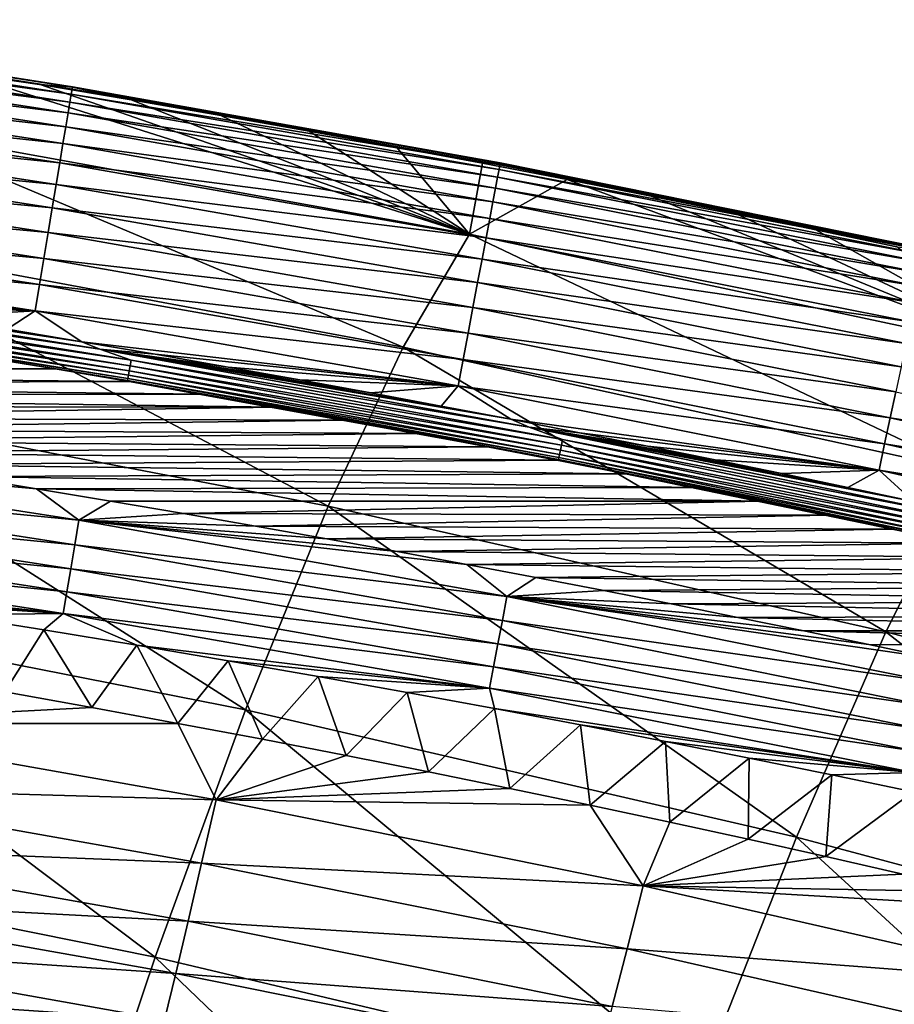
# Model space of a CAD drawing. Header units: millimetres. Extents: x -300 to 300, y -500 to 500.
# Tile 961 of 988: x 99 to 115, y 477 to 494. Entities that reach past the tile are written whole.
import ezdxf

# ---------------------------------------------------------------- set-up
doc = ezdxf.new("R2010")
doc.units = ezdxf.units.MM
doc.header["$LTSCALE"] = 81.481481
for name, color, linetype in [('19', 7, 'CONTINUOUS'), ('23', 7, 'CONTINUOUS'), ('26', 7, 'CONTINUOUS'), ('27', 7, 'CONTINUOUS'), ('29', 7, 'CONTINUOUS'), ('30', 7, 'CONTINUOUS'), ('32', 7, 'CONTINUOUS')]:
    doc.layers.add(name, color=color, linetype=linetype)

msp = doc.modelspace()

# ---------------------------------------------------------------- linework, layer by layer
at = {"layer": '19', "color": 7, "linetype": 'CONTINUOUS'}
for points in [[(96.653, 492.282, 11.247), (107.107, 490.394, 11.221), (97.831, 493.324, 5.731), (96.653, 492.282, 11.247)], [(97.831, 493.324, 5.731), (107.107, 490.394, 11.221), (99.473, 493.054, 5.743), (97.831, 493.324, 5.731)], [(99.473, 493.054, 5.743), (107.107, 490.394, 11.221), (101.09, 492.781, 5.755), (99.473, 493.054, 5.743)], [(101.09, 492.781, 5.755), (107.107, 490.394, 11.221), (102.684, 492.504, 5.768), (101.09, 492.781, 5.755)], [(102.684, 492.504, 5.768), (107.107, 490.394, 11.221), (104.256, 492.224, 5.78), (102.684, 492.504, 5.768)], [(105.924, 488.381, 16.775), (96.653, 492.282, 11.247), (95.567, 490.311, 16.816), (105.924, 488.381, 16.775)], [(107.107, 490.394, 11.221), (96.653, 492.282, 11.247), (105.924, 488.381, 16.775), (107.107, 490.394, 11.221)], [(104.256, 492.224, 5.78), (107.107, 490.394, 11.221), (105.806, 491.941, 5.793), (104.256, 492.224, 5.78)], [(105.806, 491.941, 5.793), (107.107, 490.394, 11.221), (107.336, 491.654, 5.805), (105.806, 491.941, 5.793)], [(107.336, 491.654, 5.805), (107.107, 490.394, 11.221), (108.846, 491.364, 5.818), (107.336, 491.654, 5.805)], [(107.107, 490.394, 11.221), (117.217, 488.243, 11.192), (108.846, 491.364, 5.818), (107.107, 490.394, 11.221)], [(108.846, 491.364, 5.818), (117.217, 488.243, 11.192), (110.338, 491.07, 5.831), (108.846, 491.364, 5.818)], [(110.338, 491.07, 5.831), (117.217, 488.243, 11.192), (111.811, 490.773, 5.843), (110.338, 491.07, 5.831)], [(111.811, 490.773, 5.843), (117.217, 488.243, 11.192), (113.267, 490.472, 5.856), (111.811, 490.773, 5.843)], [(113.267, 490.472, 5.856), (117.217, 488.243, 11.192), (114.706, 490.168, 5.869), (113.267, 490.472, 5.856)], [(104.595, 485.554, 22.009), (95.567, 490.311, 16.816), (94.349, 487.519, 22.064), (104.595, 485.554, 22.009)], [(105.924, 488.381, 16.775), (95.567, 490.311, 16.816), (104.595, 485.554, 22.009), (105.924, 488.381, 16.775)], [(115.945, 486.186, 16.729), (107.107, 490.394, 11.221), (105.924, 488.381, 16.775), (115.945, 486.186, 16.729)], [(117.217, 488.243, 11.192), (107.107, 490.394, 11.221), (115.945, 486.186, 16.729), (117.217, 488.243, 11.192)], [(114.512, 483.322, 21.95), (105.924, 488.381, 16.775), (104.595, 485.554, 22.009), (114.512, 483.322, 21.95)], [(115.945, 486.186, 16.729), (105.924, 488.381, 16.775), (114.512, 483.322, 21.95), (115.945, 486.186, 16.729)], [(103.124, 481.932, 26.934), (94.349, 487.519, 22.064), (93.006, 483.924, 27.001), (103.124, 481.932, 26.934)], [(104.595, 485.554, 22.009), (94.349, 487.519, 22.064), (103.124, 481.932, 26.934), (104.595, 485.554, 22.009)], [(124.105, 480.813, 21.885), (115.945, 486.186, 16.729), (114.512, 483.322, 21.95), (124.105, 480.813, 21.885)], [(112.921, 479.67, 26.862), (104.595, 485.554, 22.009), (103.124, 481.932, 26.934), (112.921, 479.67, 26.862)], [(114.512, 483.322, 21.95), (104.595, 485.554, 22.009), (112.921, 479.67, 26.862), (114.512, 483.322, 21.95)], [(101.516, 477.533, 31.559), (93.006, 483.924, 27.001), (91.541, 479.547, 31.636), (101.516, 477.533, 31.559)], [(103.124, 481.932, 26.934), (93.006, 483.924, 27.001), (101.516, 477.533, 31.559), (103.124, 481.932, 26.934)], [(122.403, 477.13, 26.784), (114.512, 483.322, 21.95), (112.921, 479.67, 26.862), (122.403, 477.13, 26.784)], [(124.105, 480.813, 21.885), (114.512, 483.322, 21.95), (122.403, 477.13, 26.784), (124.105, 480.813, 21.885)], [(111.179, 475.248, 31.476), (103.124, 481.932, 26.934), (101.516, 477.533, 31.559), (111.179, 475.248, 31.476)], [(112.921, 479.67, 26.862), (103.124, 481.932, 26.934), (111.179, 475.248, 31.476), (112.921, 479.67, 26.862)], [(120.534, 472.686, 31.385), (112.921, 479.67, 26.862), (111.179, 475.248, 31.476), (120.534, 472.686, 31.385)], [(122.403, 477.13, 26.784), (112.921, 479.67, 26.862), (120.534, 472.686, 31.385), (122.403, 477.13, 26.784)], [(99.776, 472.375, 35.893), (91.541, 479.547, 31.636), (89.958, 474.405, 35.978), (99.776, 472.375, 35.893)], [(101.516, 477.533, 31.559), (91.541, 479.547, 31.636), (99.776, 472.375, 35.893), (101.516, 477.533, 31.559)], [(109.291, 470.075, 35.8), (101.516, 477.533, 31.559), (99.776, 472.375, 35.893), (109.291, 470.075, 35.8)], [(111.179, 475.248, 31.476), (101.516, 477.533, 31.559), (109.291, 470.075, 35.8), (111.179, 475.248, 31.476)]]:
    msp.add_3dface(points, dxfattribs=at)
at = {"layer": '23', "color": 7, "linetype": 'CONTINUOUS'}
for points in [[(99.534, 483.354, 1.344), (98.844, 482.251, 2.28), (97.854, 483.623, 1.348), (99.534, 483.354, 1.344)], [(100.392, 481.974, 2.292), (98.844, 482.251, 2.28), (99.534, 483.354, 1.344), (100.392, 481.974, 2.292)], [(101.187, 483.081, 1.339), (100.392, 481.974, 2.292), (99.534, 483.354, 1.344), (101.187, 483.081, 1.339)], [(101.919, 481.693, 2.303), (100.392, 481.974, 2.292), (101.187, 483.081, 1.339), (101.919, 481.693, 2.303)], [(102.814, 482.805, 1.335), (101.919, 481.693, 2.303), (101.187, 483.081, 1.339), (102.814, 482.805, 1.335)], [(103.424, 481.409, 2.315), (101.919, 481.693, 2.303), (102.814, 482.805, 1.335), (103.424, 481.409, 2.315)], [(104.416, 482.525, 1.33), (103.424, 481.409, 2.315), (102.814, 482.805, 1.335), (104.416, 482.525, 1.33)], [(104.91, 481.121, 2.326), (103.424, 481.409, 2.315), (104.416, 482.525, 1.33), (104.91, 481.121, 2.326)], [(105.995, 482.242, 1.326), (104.91, 481.121, 2.326), (104.416, 482.525, 1.33), (105.995, 482.242, 1.326)], [(106.377, 480.83, 2.337), (104.91, 481.121, 2.326), (105.995, 482.242, 1.326), (106.377, 480.83, 2.337)], [(107.55, 481.955, 1.321), (106.377, 480.83, 2.337), (105.995, 482.242, 1.326), (107.55, 481.955, 1.321)], [(107.825, 480.535, 2.348), (106.377, 480.83, 2.337), (107.55, 481.955, 1.321), (107.825, 480.535, 2.348)], [(109.082, 481.666, 1.317), (107.825, 480.535, 2.348), (107.55, 481.955, 1.321), (109.082, 481.666, 1.317)], [(109.255, 480.237, 2.359), (107.825, 480.535, 2.348), (109.082, 481.666, 1.317), (109.255, 480.237, 2.359)], [(110.592, 481.372, 1.313), (109.255, 480.237, 2.359), (109.082, 481.666, 1.317), (110.592, 481.372, 1.313)], [(110.668, 479.936, 2.37), (109.255, 480.237, 2.359), (110.592, 481.372, 1.313), (110.668, 479.936, 2.37)], [(112.082, 481.076, 1.308), (110.668, 479.936, 2.37), (110.592, 481.372, 1.313), (112.082, 481.076, 1.308)], [(112.065, 479.631, 2.38), (110.668, 479.936, 2.37), (112.082, 481.076, 1.308), (112.065, 479.631, 2.38)], [(113.551, 480.776, 1.304), (112.065, 479.631, 2.38), (112.082, 481.076, 1.308), (113.551, 480.776, 1.304)], [(113.446, 479.323, 2.391), (112.065, 479.631, 2.38), (113.551, 480.776, 1.304), (113.446, 479.323, 2.391)], [(115, 480.473, 1.3), (113.446, 479.323, 2.391), (113.551, 480.776, 1.304), (115, 480.473, 1.3)], [(114.812, 479.011, 2.401), (113.446, 479.323, 2.391), (115, 480.473, 1.3), (114.812, 479.011, 2.401)]]:
    msp.add_3dface(points, dxfattribs=at)
at = {"layer": '26', "color": 7, "linetype": 'CONTINUOUS'}
for points in [[(98.844, 482.251, 2.28), (100.392, 481.974, 2.292), (94.936, 481.688, 3.29), (98.844, 482.251, 2.28)], [(100.392, 481.974, 2.292), (101.919, 481.693, 2.303), (94.936, 481.688, 3.29), (100.392, 481.974, 2.292)], [(94.936, 481.688, 3.29), (102.598, 480.332, 3.325), (94.707, 480.557, 4.445), (94.936, 481.688, 3.29)], [(94.936, 481.688, 3.29), (101.919, 481.693, 2.303), (102.598, 480.332, 3.325), (94.936, 481.688, 3.29)], [(101.919, 481.693, 2.303), (103.424, 481.409, 2.315), (102.598, 480.332, 3.325), (101.919, 481.693, 2.303)], [(103.424, 481.409, 2.315), (104.91, 481.121, 2.326), (102.598, 480.332, 3.325), (103.424, 481.409, 2.315)], [(104.91, 481.121, 2.326), (106.377, 480.83, 2.337), (102.598, 480.332, 3.325), (104.91, 481.121, 2.326)], [(106.377, 480.83, 2.337), (107.825, 480.535, 2.348), (102.598, 480.332, 3.325), (106.377, 480.83, 2.337)], [(94.707, 480.557, 4.445), (102.342, 479.208, 4.457), (94.493, 479.52, 5.695), (94.707, 480.557, 4.445)], [(94.707, 480.557, 4.445), (102.598, 480.332, 3.325), (102.342, 479.208, 4.457), (94.707, 480.557, 4.445)], [(107.825, 480.535, 2.348), (109.255, 480.237, 2.359), (102.598, 480.332, 3.325), (107.825, 480.535, 2.348)], [(102.598, 480.332, 3.325), (110.195, 478.801, 3.361), (102.342, 479.208, 4.457), (102.598, 480.332, 3.325)], [(102.598, 480.332, 3.325), (109.255, 480.237, 2.359), (110.195, 478.801, 3.361), (102.598, 480.332, 3.325)], [(109.255, 480.237, 2.359), (110.668, 479.936, 2.37), (110.195, 478.801, 3.361), (109.255, 480.237, 2.359)], [(110.668, 479.936, 2.37), (112.065, 479.631, 2.38), (110.195, 478.801, 3.361), (110.668, 479.936, 2.37)], [(112.065, 479.631, 2.38), (113.446, 479.323, 2.391), (110.195, 478.801, 3.361), (112.065, 479.631, 2.38)], [(94.493, 479.52, 5.695), (102.102, 478.175, 5.683), (94.297, 478.588, 7.027), (94.493, 479.52, 5.695)], [(94.493, 479.52, 5.695), (102.342, 479.208, 4.457), (102.102, 478.175, 5.683), (94.493, 479.52, 5.695)], [(113.446, 479.323, 2.391), (114.812, 479.011, 2.401), (110.195, 478.801, 3.361), (113.446, 479.323, 2.391)], [(102.342, 479.208, 4.457), (109.911, 477.686, 4.469), (102.102, 478.175, 5.683), (102.342, 479.208, 4.457)], [(102.342, 479.208, 4.457), (110.195, 478.801, 3.361), (109.911, 477.686, 4.469), (102.342, 479.208, 4.457)], [(114.812, 479.011, 2.401), (116.162, 478.696, 2.412), (110.195, 478.801, 3.361), (114.812, 479.011, 2.401)], [(110.195, 478.801, 3.361), (117.727, 477.083, 3.395), (109.911, 477.686, 4.469), (110.195, 478.801, 3.361)], [(116.162, 478.696, 2.412), (117.498, 478.378, 2.422), (110.195, 478.801, 3.361), (116.162, 478.696, 2.412)], [(110.195, 478.801, 3.361), (117.498, 478.378, 2.422), (117.727, 477.083, 3.395), (110.195, 478.801, 3.361)], [(94.297, 478.588, 7.027), (101.882, 477.243, 6.99), (94.12, 477.769, 8.428), (94.297, 478.588, 7.027)], [(94.297, 478.588, 7.027), (102.102, 478.175, 5.683), (101.882, 477.243, 6.99), (94.297, 478.588, 7.027)], [(102.102, 478.175, 5.683), (109.644, 476.658, 5.669), (101.882, 477.243, 6.99), (102.102, 478.175, 5.683)], [(102.102, 478.175, 5.683), (109.911, 477.686, 4.469), (109.644, 476.658, 5.669), (102.102, 478.175, 5.683)], [(95.121, 476.874, 9.865), (94.12, 477.769, 8.428), (101.683, 476.42, 8.366), (95.121, 476.874, 9.865)], [(94.12, 477.769, 8.428), (101.882, 477.243, 6.99), (101.683, 476.42, 8.366), (94.12, 477.769, 8.428)], [(109.911, 477.686, 4.469), (117.412, 475.977, 4.478), (109.644, 476.658, 5.669), (109.911, 477.686, 4.469)], [(109.911, 477.686, 4.469), (117.727, 477.083, 3.395), (117.412, 475.977, 4.478), (109.911, 477.686, 4.469)], [(101.882, 477.243, 6.99), (109.399, 475.726, 6.95), (101.683, 476.42, 8.366), (101.882, 477.243, 6.99)], [(101.882, 477.243, 6.99), (109.644, 476.658, 5.669), (109.399, 475.726, 6.95), (101.882, 477.243, 6.99)], [(96.705, 476.599, 9.847), (95.121, 476.874, 9.865), (101.683, 476.42, 8.366), (96.705, 476.599, 9.847)]]:
    msp.add_3dface(points, dxfattribs=at)
at = {"layer": '27', "color": 7, "linetype": 'CONTINUOUS'}
for points in [[(100.038, 492.972, 4.346), (92.387, 494.069, 3.81), (92.401, 494.162, 4.298), (100.038, 492.972, 4.346)], [(100.045, 493.012, 4.83), (92.401, 494.162, 4.298), (92.407, 494.206, 4.779), (100.045, 493.012, 4.83)], [(100.038, 492.972, 4.346), (92.401, 494.162, 4.298), (100.045, 493.012, 4.83), (100.038, 492.972, 4.346)], [(92.407, 494.205, 5.246), (100.044, 493.006, 5.3), (92.407, 494.206, 4.779), (92.407, 494.205, 5.246)], [(100.044, 493.006, 5.3), (100.045, 493.012, 4.83), (92.407, 494.206, 4.779), (100.044, 493.006, 5.3)], [(97.831, 493.324, 5.731), (99.473, 493.054, 5.743), (92.407, 494.205, 5.246), (97.831, 493.324, 5.731)], [(92.407, 494.205, 5.246), (99.473, 493.054, 5.743), (100.044, 493.006, 5.3), (92.407, 494.205, 5.246)], [(100.023, 492.883, 3.854), (92.366, 493.924, 3.323), (92.387, 494.069, 3.81), (100.023, 492.883, 3.854)], [(100.023, 492.883, 3.854), (92.387, 494.069, 3.81), (100.038, 492.972, 4.346), (100.023, 492.883, 3.854)], [(100, 492.742, 3.362), (92.337, 493.727, 2.843), (92.366, 493.924, 3.323), (100, 492.742, 3.362)], [(100, 492.742, 3.362), (92.366, 493.924, 3.323), (100.023, 492.883, 3.854), (100, 492.742, 3.362)], [(99.967, 492.548, 2.878), (92.3, 493.478, 2.381), (92.337, 493.727, 2.843), (99.967, 492.548, 2.878)], [(99.967, 492.548, 2.878), (92.337, 493.727, 2.843), (100, 492.742, 3.362), (99.967, 492.548, 2.878)], [(99.926, 492.301, 2.41), (92.256, 493.179, 1.944), (92.3, 493.478, 2.381), (99.926, 492.301, 2.41)], [(99.926, 492.301, 2.41), (92.3, 493.478, 2.381), (99.967, 492.548, 2.878), (99.926, 492.301, 2.41)], [(99.876, 492.004, 1.968), (92.206, 492.835, 1.54), (92.256, 493.179, 1.944), (99.876, 492.004, 1.968)], [(99.876, 492.004, 1.968), (92.256, 493.179, 1.944), (99.926, 492.301, 2.41), (99.876, 492.004, 1.968)], [(99.473, 493.054, 5.743), (101.09, 492.781, 5.755), (100.044, 493.006, 5.3), (99.473, 493.054, 5.743)], [(107.648, 491.624, 4.399), (100.023, 492.883, 3.854), (100.038, 492.972, 4.346), (107.648, 491.624, 4.399)], [(107.654, 491.659, 4.886), (100.038, 492.972, 4.346), (100.045, 493.012, 4.83), (107.654, 491.659, 4.886)], [(107.648, 491.624, 4.399), (100.038, 492.972, 4.346), (107.654, 491.659, 4.886), (107.648, 491.624, 4.399)], [(100.044, 493.006, 5.3), (107.652, 491.648, 5.358), (100.045, 493.012, 4.83), (100.044, 493.006, 5.3)], [(101.09, 492.781, 5.755), (102.684, 492.504, 5.768), (100.044, 493.006, 5.3), (101.09, 492.781, 5.755)], [(102.684, 492.504, 5.768), (104.256, 492.224, 5.78), (100.044, 493.006, 5.3), (102.684, 492.504, 5.768)], [(104.256, 492.224, 5.78), (105.806, 491.941, 5.793), (100.044, 493.006, 5.3), (104.256, 492.224, 5.78)], [(105.806, 491.941, 5.793), (107.336, 491.654, 5.805), (100.044, 493.006, 5.3), (105.806, 491.941, 5.793)], [(100.044, 493.006, 5.3), (107.336, 491.654, 5.805), (107.652, 491.648, 5.358), (100.044, 493.006, 5.3)], [(107.652, 491.648, 5.358), (107.654, 491.659, 4.886), (100.045, 493.012, 4.83), (107.652, 491.648, 5.358)], [(99.819, 491.66, 1.559), (92.149, 492.452, 1.176), (92.206, 492.835, 1.54), (99.819, 491.66, 1.559)], [(99.819, 491.66, 1.559), (92.206, 492.835, 1.54), (99.876, 492.004, 1.968), (99.819, 491.66, 1.559)], [(107.606, 491.403, 3.405), (99.967, 492.548, 2.878), (100, 492.742, 3.362), (107.606, 491.403, 3.405)], [(107.632, 491.54, 3.902), (100, 492.742, 3.362), (100.023, 492.883, 3.854), (107.632, 491.54, 3.902)], [(107.606, 491.403, 3.405), (100, 492.742, 3.362), (107.632, 491.54, 3.902), (107.606, 491.403, 3.405)], [(107.632, 491.54, 3.902), (100.023, 492.883, 3.854), (107.648, 491.624, 4.399), (107.632, 491.54, 3.902)], [(107.569, 491.212, 2.915), (99.926, 492.301, 2.41), (99.967, 492.548, 2.878), (107.569, 491.212, 2.915)], [(107.569, 491.212, 2.915), (99.967, 492.548, 2.878), (107.606, 491.403, 3.405), (107.569, 491.212, 2.915)], [(99.755, 491.277, 1.191), (92.088, 492.036, 0.858), (92.149, 492.452, 1.176), (99.755, 491.277, 1.191)], [(99.755, 491.277, 1.191), (92.149, 492.452, 1.176), (99.819, 491.66, 1.559), (99.755, 491.277, 1.191)], [(107.523, 490.968, 2.442), (99.876, 492.004, 1.968), (99.926, 492.301, 2.41), (107.523, 490.968, 2.442)], [(107.523, 490.968, 2.442), (99.926, 492.301, 2.41), (107.569, 491.212, 2.915), (107.523, 490.968, 2.442)], [(99.685, 490.861, 0.869), (92.024, 491.595, 0.59), (92.088, 492.036, 0.858), (99.685, 490.861, 0.869)], [(99.685, 490.861, 0.869), (92.088, 492.036, 0.858), (99.755, 491.277, 1.191), (99.685, 490.861, 0.869)], [(107.467, 490.672, 1.994), (99.819, 491.66, 1.559), (99.876, 492.004, 1.968), (107.467, 490.672, 1.994)], [(107.467, 490.672, 1.994), (99.876, 492.004, 1.968), (107.523, 490.968, 2.442), (107.467, 490.672, 1.994)], [(99.611, 490.419, 0.597), (91.956, 491.138, 0.373), (92.024, 491.595, 0.59), (99.611, 490.419, 0.597)], [(99.611, 490.419, 0.597), (92.024, 491.595, 0.59), (99.685, 490.861, 0.869), (99.611, 490.419, 0.597)], [(107.402, 490.33, 1.58), (99.755, 491.277, 1.191), (99.819, 491.66, 1.559), (107.402, 490.33, 1.58)], [(107.402, 490.33, 1.58), (99.819, 491.66, 1.559), (107.467, 490.672, 1.994), (107.402, 490.33, 1.58)], [(107.336, 491.654, 5.805), (108.846, 491.364, 5.818), (107.652, 491.648, 5.358), (107.336, 491.654, 5.805)], [(115.209, 490.025, 3.954), (107.606, 491.403, 3.405), (107.632, 491.54, 3.902), (115.209, 490.025, 3.954)], [(115.226, 490.104, 4.455), (107.632, 491.54, 3.902), (107.648, 491.624, 4.399), (115.226, 490.104, 4.455)], [(115.209, 490.025, 3.954), (107.632, 491.54, 3.902), (115.226, 490.104, 4.455), (115.209, 490.025, 3.954)], [(115.232, 490.133, 4.947), (107.648, 491.624, 4.399), (107.654, 491.659, 4.886), (115.232, 490.133, 4.947)], [(115.226, 490.104, 4.455), (107.648, 491.624, 4.399), (115.232, 490.133, 4.947), (115.226, 490.104, 4.455)], [(107.652, 491.648, 5.358), (115.228, 490.116, 5.422), (107.654, 491.659, 4.886), (107.652, 491.648, 5.358)], [(108.846, 491.364, 5.818), (110.338, 491.07, 5.831), (107.652, 491.648, 5.358), (108.846, 491.364, 5.818)], [(110.338, 491.07, 5.831), (111.811, 490.773, 5.843), (107.652, 491.648, 5.358), (110.338, 491.07, 5.831)], [(111.811, 490.773, 5.843), (113.267, 490.472, 5.856), (107.652, 491.648, 5.358), (111.811, 490.773, 5.843)], [(113.267, 490.472, 5.856), (114.706, 490.168, 5.869), (107.652, 491.648, 5.358), (113.267, 490.472, 5.856)], [(107.652, 491.648, 5.358), (114.706, 490.168, 5.869), (115.228, 490.116, 5.422), (107.652, 491.648, 5.358)], [(115.228, 490.116, 5.422), (115.232, 490.133, 4.947), (107.654, 491.659, 4.886), (115.228, 490.116, 5.422)], [(115.181, 489.893, 3.452), (107.569, 491.212, 2.915), (107.606, 491.403, 3.405), (115.181, 489.893, 3.452)], [(115.181, 489.893, 3.452), (107.606, 491.403, 3.405), (115.209, 490.025, 3.954), (115.181, 489.893, 3.452)], [(107.33, 489.947, 1.207), (99.685, 490.861, 0.869), (99.755, 491.277, 1.191), (107.33, 489.947, 1.207)], [(107.33, 489.947, 1.207), (99.755, 491.277, 1.191), (107.402, 490.33, 1.58), (107.33, 489.947, 1.207)], [(115.141, 489.706, 2.956), (107.523, 490.968, 2.442), (107.569, 491.212, 2.915), (115.141, 489.706, 2.956)], [(115.141, 489.706, 2.956), (107.569, 491.212, 2.915), (115.181, 489.893, 3.452), (115.141, 489.706, 2.956)], [(99.535, 489.961, 0.377), (91.888, 490.673, 0.207), (91.956, 491.138, 0.373), (99.535, 489.961, 0.377)], [(99.535, 489.961, 0.377), (91.956, 491.138, 0.373), (99.611, 490.419, 0.597), (99.535, 489.961, 0.377)], [(115.089, 489.465, 2.477), (107.467, 490.672, 1.994), (107.523, 490.968, 2.442), (115.089, 489.465, 2.477)], [(115.089, 489.465, 2.477), (107.523, 490.968, 2.442), (115.141, 489.706, 2.956), (115.089, 489.465, 2.477)], [(107.251, 489.53, 0.88), (99.611, 490.419, 0.597), (99.685, 490.861, 0.869), (107.251, 489.53, 0.88)], [(107.251, 489.53, 0.88), (99.685, 490.861, 0.869), (107.33, 489.947, 1.207), (107.251, 489.53, 0.88)], [(99.457, 489.495, 0.209), (91.82, 490.208, 0.092), (91.888, 490.673, 0.207), (99.457, 489.495, 0.209)], [(99.457, 489.495, 0.209), (91.888, 490.673, 0.207), (99.535, 489.961, 0.377), (99.457, 489.495, 0.209)], [(115.026, 489.172, 2.023), (107.402, 490.33, 1.58), (107.467, 490.672, 1.994), (115.026, 489.172, 2.023)], [(115.026, 489.172, 2.023), (107.467, 490.672, 1.994), (115.089, 489.465, 2.477), (115.026, 489.172, 2.023)], [(107.167, 489.088, 0.605), (99.535, 489.961, 0.377), (99.611, 490.419, 0.597), (107.167, 489.088, 0.605)], [(107.167, 489.088, 0.605), (99.611, 490.419, 0.597), (107.251, 489.53, 0.88), (107.167, 489.088, 0.605)], [(114.954, 488.831, 1.602), (107.33, 489.947, 1.207), (107.402, 490.33, 1.58), (114.954, 488.831, 1.602)], [(114.954, 488.831, 1.602), (107.402, 490.33, 1.58), (115.026, 489.172, 2.023), (114.954, 488.831, 1.602)], [(99.379, 489.029, 0.093), (91.992, 489.779, 0.031), (91.82, 490.208, 0.092), (99.379, 489.029, 0.093)], [(99.379, 489.029, 0.093), (91.82, 490.208, 0.092), (99.457, 489.495, 0.209), (99.379, 489.029, 0.093)], [(107.08, 488.63, 0.382), (99.457, 489.495, 0.209), (99.535, 489.961, 0.377), (107.08, 488.63, 0.382)], [(107.08, 488.63, 0.382), (99.535, 489.961, 0.377), (107.167, 489.088, 0.605), (107.08, 488.63, 0.382)], [(114.872, 488.448, 1.224), (107.251, 489.53, 0.88), (107.33, 489.947, 1.207), (114.872, 488.448, 1.224)], [(114.872, 488.448, 1.224), (107.33, 489.947, 1.207), (114.954, 488.831, 1.602), (114.872, 488.448, 1.224)], [(93.407, 489.569, 0.031), (91.992, 489.779, 0.031), (99.379, 489.029, 0.093), (93.407, 489.569, 0.031)], [(94.803, 489.355, 0.031), (93.407, 489.569, 0.031), (99.379, 489.029, 0.093), (94.803, 489.355, 0.031)], [(106.992, 488.162, 0.212), (99.379, 489.029, 0.093), (99.457, 489.495, 0.209), (106.992, 488.162, 0.212)], [(106.992, 488.162, 0.212), (99.457, 489.495, 0.209), (107.08, 488.63, 0.382), (106.992, 488.162, 0.212)], [(114.783, 488.032, 0.893), (107.167, 489.088, 0.605), (107.251, 489.53, 0.88), (114.783, 488.032, 0.893)], [(114.783, 488.032, 0.893), (107.251, 489.53, 0.88), (114.872, 488.448, 1.224), (114.783, 488.032, 0.893)], [(96.182, 489.14, 0.031), (94.803, 489.355, 0.031), (99.379, 489.029, 0.093), (96.182, 489.14, 0.031)], [(97.542, 488.922, 0.031), (96.182, 489.14, 0.031), (99.379, 489.029, 0.093), (97.542, 488.922, 0.031)], [(114.688, 487.589, 0.613), (107.08, 488.63, 0.382), (107.167, 489.088, 0.605), (114.688, 487.589, 0.613)], [(114.688, 487.589, 0.613), (107.167, 489.088, 0.605), (114.783, 488.032, 0.893), (114.688, 487.589, 0.613)], [(98.884, 488.702, 0.031), (97.542, 488.922, 0.031), (99.379, 489.029, 0.093), (98.884, 488.702, 0.031)], [(100.209, 488.48, 0.031), (98.884, 488.702, 0.031), (99.379, 489.029, 0.093), (100.209, 488.48, 0.031)], [(106.903, 487.695, 0.094), (100.209, 488.48, 0.031), (99.379, 489.029, 0.093), (106.903, 487.695, 0.094)], [(106.903, 487.695, 0.094), (99.379, 489.029, 0.093), (106.992, 488.162, 0.212), (106.903, 487.695, 0.094)], [(114.59, 487.129, 0.387), (106.992, 488.162, 0.212), (107.08, 488.63, 0.382), (114.59, 487.129, 0.387)], [(114.59, 487.129, 0.387), (107.08, 488.63, 0.382), (114.688, 487.589, 0.613), (114.59, 487.129, 0.387)], [(101.518, 488.256, 0.031), (100.209, 488.48, 0.031), (106.903, 487.695, 0.094), (101.518, 488.256, 0.031)], [(102.811, 488.029, 0.031), (101.518, 488.256, 0.031), (106.903, 487.695, 0.094), (102.811, 488.029, 0.031)], [(114.49, 486.661, 0.215), (106.903, 487.695, 0.094), (106.992, 488.162, 0.212), (114.49, 486.661, 0.215)], [(114.49, 486.661, 0.215), (106.992, 488.162, 0.212), (114.59, 487.129, 0.387), (114.49, 486.661, 0.215)], [(104.089, 487.8, 0.031), (102.811, 488.029, 0.031), (106.903, 487.695, 0.094), (104.089, 487.8, 0.031)], [(105.353, 487.569, 0.031), (104.089, 487.8, 0.031), (106.903, 487.695, 0.094), (105.353, 487.569, 0.031)], [(106.603, 487.335, 0.031), (105.353, 487.569, 0.031), (106.903, 487.695, 0.094), (106.603, 487.335, 0.031)], [(107.84, 487.1, 0.031), (106.603, 487.335, 0.031), (106.903, 487.695, 0.094), (107.84, 487.1, 0.031)], [(114.39, 486.193, 0.095), (107.84, 487.1, 0.031), (106.903, 487.695, 0.094), (114.39, 486.193, 0.095)], [(114.39, 486.193, 0.095), (106.903, 487.695, 0.094), (114.49, 486.661, 0.215), (114.39, 486.193, 0.095)], [(122.172, 485.908, 0.622), (114.59, 487.129, 0.387), (114.688, 487.589, 0.613), (122.172, 485.908, 0.622)], [(122.061, 485.448, 0.392), (114.49, 486.661, 0.215), (114.59, 487.129, 0.387), (122.061, 485.448, 0.392)], [(122.061, 485.448, 0.392), (114.59, 487.129, 0.387), (122.172, 485.908, 0.622), (122.061, 485.448, 0.392)], [(109.064, 486.862, 0.031), (107.84, 487.1, 0.031), (114.39, 486.193, 0.095), (109.064, 486.862, 0.031)], [(110.275, 486.621, 0.031), (109.064, 486.862, 0.031), (114.39, 486.193, 0.095), (110.275, 486.621, 0.031)], [(111.474, 486.379, 0.031), (110.275, 486.621, 0.031), (114.39, 486.193, 0.095), (111.474, 486.379, 0.031)], [(121.949, 484.979, 0.218), (114.39, 486.193, 0.095), (114.49, 486.661, 0.215), (121.949, 484.979, 0.218)], [(121.949, 484.979, 0.218), (114.49, 486.661, 0.215), (122.061, 485.448, 0.392), (121.949, 484.979, 0.218)], [(112.662, 486.134, 0.031), (111.474, 486.379, 0.031), (114.39, 486.193, 0.095), (112.662, 486.134, 0.031)], [(113.838, 485.886, 0.031), (112.662, 486.134, 0.031), (114.39, 486.193, 0.095), (113.838, 485.886, 0.031)], [(115.003, 485.636, 0.031), (113.838, 485.886, 0.031), (114.39, 486.193, 0.095), (115.003, 485.636, 0.031)], [(121.836, 484.51, 0.096), (115.003, 485.636, 0.031), (114.39, 486.193, 0.095), (121.836, 484.51, 0.096)], [(121.836, 484.51, 0.096), (114.39, 486.193, 0.095), (121.949, 484.979, 0.218), (121.836, 484.51, 0.096)]]:
    msp.add_3dface(points, dxfattribs=at)
at = {"layer": '29', "color": 7, "linetype": 'CONTINUOUS'}
for points in [[(99.736, 487.996, 0.5), (83.755, 488.115, 0.5), (98.401, 488.219, 0.5), (99.736, 487.996, 0.5)], [(85.283, 487.922, 0.5), (83.755, 488.115, 0.5), (99.736, 487.996, 0.5), (85.283, 487.922, 0.5)], [(101.055, 487.772, 0.5), (85.283, 487.922, 0.5), (99.736, 487.996, 0.5), (101.055, 487.772, 0.5)], [(86.786, 487.727, 0.5), (85.283, 487.922, 0.5), (101.055, 487.772, 0.5), (86.786, 487.727, 0.5)], [(102.358, 487.545, 0.5), (86.786, 487.727, 0.5), (101.055, 487.772, 0.5), (102.358, 487.545, 0.5)], [(88.266, 487.53, 0.5), (86.786, 487.727, 0.5), (102.358, 487.545, 0.5), (88.266, 487.53, 0.5)], [(103.647, 487.315, 0.5), (88.266, 487.53, 0.5), (102.358, 487.545, 0.5), (103.647, 487.315, 0.5)], [(89.724, 487.331, 0.5), (88.266, 487.53, 0.5), (103.647, 487.315, 0.5), (89.724, 487.331, 0.5)], [(91.163, 487.128, 0.5), (89.724, 487.331, 0.5), (103.647, 487.315, 0.5), (91.163, 487.128, 0.5)], [(104.921, 487.083, 0.5), (91.163, 487.128, 0.5), (103.647, 487.315, 0.5), (104.921, 487.083, 0.5)], [(92.583, 486.924, 0.5), (91.163, 487.128, 0.5), (104.921, 487.083, 0.5), (92.583, 486.924, 0.5)], [(106.181, 486.849, 0.5), (92.583, 486.924, 0.5), (104.921, 487.083, 0.5), (106.181, 486.849, 0.5)], [(93.983, 486.717, 0.5), (92.583, 486.924, 0.5), (106.181, 486.849, 0.5), (93.983, 486.717, 0.5)], [(107.428, 486.613, 0.5), (93.983, 486.717, 0.5), (106.181, 486.849, 0.5), (107.428, 486.613, 0.5)], [(95.365, 486.507, 0.5), (93.983, 486.717, 0.5), (107.428, 486.613, 0.5), (95.365, 486.507, 0.5)], [(108.661, 486.374, 0.5), (95.365, 486.507, 0.5), (107.428, 486.613, 0.5), (108.661, 486.374, 0.5)], [(96.73, 486.296, 0.5), (95.365, 486.507, 0.5), (108.661, 486.374, 0.5), (96.73, 486.296, 0.5)], [(109.881, 486.133, 0.5), (96.73, 486.296, 0.5), (108.661, 486.374, 0.5), (109.881, 486.133, 0.5)], [(98.077, 486.082, 0.5), (96.73, 486.296, 0.5), (109.881, 486.133, 0.5), (98.077, 486.082, 0.5)], [(111.089, 485.89, 0.5), (98.077, 486.082, 0.5), (109.881, 486.133, 0.5), (111.089, 485.89, 0.5)], [(99.407, 485.865, 0.5), (98.077, 486.082, 0.5), (111.089, 485.89, 0.5), (99.407, 485.865, 0.5)], [(112.284, 485.644, 0.5), (99.407, 485.865, 0.5), (111.089, 485.89, 0.5), (112.284, 485.644, 0.5)], [(100.721, 485.647, 0.5), (99.407, 485.865, 0.5), (112.284, 485.644, 0.5), (100.721, 485.647, 0.5)], [(102.019, 485.426, 0.5), (100.721, 485.647, 0.5), (112.284, 485.644, 0.5), (102.019, 485.426, 0.5)], [(113.466, 485.397, 0.5), (102.019, 485.426, 0.5), (112.284, 485.644, 0.5), (113.466, 485.397, 0.5)], [(103.301, 485.202, 0.5), (102.019, 485.426, 0.5), (113.466, 485.397, 0.5), (103.301, 485.202, 0.5)], [(114.636, 485.147, 0.5), (103.301, 485.202, 0.5), (113.466, 485.397, 0.5), (114.636, 485.147, 0.5)], [(104.569, 484.977, 0.5), (103.301, 485.202, 0.5), (114.636, 485.147, 0.5), (104.569, 484.977, 0.5)], [(115.796, 484.895, 0.5), (104.569, 484.977, 0.5), (114.636, 485.147, 0.5), (115.796, 484.895, 0.5)], [(105.822, 484.749, 0.5), (104.569, 484.977, 0.5), (115.796, 484.895, 0.5), (105.822, 484.749, 0.5)], [(116.945, 484.641, 0.5), (105.822, 484.749, 0.5), (115.796, 484.895, 0.5), (116.945, 484.641, 0.5)], [(107.061, 484.519, 0.5), (105.822, 484.749, 0.5), (116.945, 484.641, 0.5), (107.061, 484.519, 0.5)], [(118.079, 484.385, 0.5), (107.061, 484.519, 0.5), (116.945, 484.641, 0.5), (118.079, 484.385, 0.5)], [(108.285, 484.287, 0.5), (107.061, 484.519, 0.5), (118.079, 484.385, 0.5), (108.285, 484.287, 0.5)], [(119.201, 484.128, 0.5), (108.285, 484.287, 0.5), (118.079, 484.385, 0.5), (119.201, 484.128, 0.5)], [(109.496, 484.053, 0.5), (108.285, 484.287, 0.5), (119.201, 484.128, 0.5), (109.496, 484.053, 0.5)], [(120.314, 483.868, 0.5), (109.496, 484.053, 0.5), (119.201, 484.128, 0.5), (120.314, 483.868, 0.5)], [(110.694, 483.817, 0.5), (109.496, 484.053, 0.5), (120.314, 483.868, 0.5), (110.694, 483.817, 0.5)], [(121.42, 483.605, 0.5), (110.694, 483.817, 0.5), (120.314, 483.868, 0.5), (121.42, 483.605, 0.5)], [(111.879, 483.578, 0.5), (110.694, 483.817, 0.5), (121.42, 483.605, 0.5), (111.879, 483.578, 0.5)], [(122.513, 483.341, 0.5), (111.879, 483.578, 0.5), (121.42, 483.605, 0.5), (122.513, 483.341, 0.5)], [(113.051, 483.338, 0.5), (111.879, 483.578, 0.5), (122.513, 483.341, 0.5), (113.051, 483.338, 0.5)], [(123.597, 483.074, 0.5), (113.051, 483.338, 0.5), (122.513, 483.341, 0.5), (123.597, 483.074, 0.5)], [(114.211, 483.095, 0.5), (113.051, 483.338, 0.5), (123.597, 483.074, 0.5), (114.211, 483.095, 0.5)], [(115.359, 482.85, 0.5), (114.211, 483.095, 0.5), (123.597, 483.074, 0.5), (115.359, 482.85, 0.5)]]:
    msp.add_3dface(points, dxfattribs=at)
at = {"layer": '30', "color": 7, "linetype": 'CONTINUOUS'}
for points in [[(98.884, 488.702, 0.031), (100.209, 488.48, 0.031), (92.868, 489.574, 0.028), (98.884, 488.702, 0.031)], [(100.209, 488.48, 0.031), (100.533, 488.349, 0.028), (92.868, 489.574, 0.028), (100.209, 488.48, 0.031)], [(100.533, 488.349, 0.028), (93.383, 489.395, 0.042), (92.868, 489.574, 0.028), (100.533, 488.349, 0.028)], [(101.087, 488.151, 0.042), (93.367, 489.295, 0.079), (93.383, 489.395, 0.042), (101.087, 488.151, 0.042)], [(101.087, 488.151, 0.042), (93.383, 489.395, 0.042), (100.533, 488.349, 0.028), (101.087, 488.151, 0.042)], [(101.07, 488.052, 0.079), (93.354, 489.204, 0.138), (93.367, 489.295, 0.079), (101.07, 488.052, 0.079)], [(101.07, 488.052, 0.079), (93.367, 489.295, 0.079), (101.087, 488.151, 0.042), (101.07, 488.052, 0.079)], [(101.031, 487.827, 0.307), (93.328, 489.034, 0.404), (93.333, 489.069, 0.307), (101.031, 487.827, 0.307)], [(101.041, 487.884, 0.216), (93.333, 489.069, 0.307), (93.342, 489.126, 0.216), (101.041, 487.884, 0.216)], [(101.031, 487.827, 0.307), (93.333, 489.069, 0.307), (101.041, 487.884, 0.216), (101.031, 487.827, 0.307)], [(101.054, 487.961, 0.138), (93.342, 489.126, 0.216), (93.354, 489.204, 0.138), (101.054, 487.961, 0.138)], [(101.041, 487.884, 0.216), (93.342, 489.126, 0.216), (101.054, 487.961, 0.138), (101.041, 487.884, 0.216)], [(101.054, 487.961, 0.138), (93.354, 489.204, 0.138), (101.07, 488.052, 0.079), (101.054, 487.961, 0.138)], [(101.025, 487.792, 0.404), (94.294, 488.872, 0.5), (93.328, 489.034, 0.404), (101.025, 487.792, 0.404)], [(101.025, 487.792, 0.404), (93.328, 489.034, 0.404), (101.031, 487.827, 0.307), (101.025, 487.792, 0.404)], [(95.681, 488.656, 0.5), (94.294, 488.872, 0.5), (101.025, 487.792, 0.404), (95.681, 488.656, 0.5)], [(97.05, 488.439, 0.5), (95.681, 488.656, 0.5), (101.025, 487.792, 0.404), (97.05, 488.439, 0.5)], [(98.401, 488.219, 0.5), (97.05, 488.439, 0.5), (101.025, 487.792, 0.404), (98.401, 488.219, 0.5)], [(100.209, 488.48, 0.031), (101.518, 488.256, 0.031), (100.533, 488.349, 0.028), (100.209, 488.48, 0.031)], [(101.518, 488.256, 0.031), (102.811, 488.029, 0.031), (100.533, 488.349, 0.028), (101.518, 488.256, 0.031)], [(102.811, 488.029, 0.031), (104.089, 487.8, 0.031), (100.533, 488.349, 0.028), (102.811, 488.029, 0.031)], [(104.089, 487.8, 0.031), (105.353, 487.569, 0.031), (100.533, 488.349, 0.028), (104.089, 487.8, 0.031)], [(105.353, 487.569, 0.031), (106.603, 487.335, 0.031), (100.533, 488.349, 0.028), (105.353, 487.569, 0.031)], [(106.603, 487.335, 0.031), (107.84, 487.1, 0.031), (100.533, 488.349, 0.028), (106.603, 487.335, 0.031)], [(107.84, 487.1, 0.031), (108.167, 486.96, 0.028), (100.533, 488.349, 0.028), (107.84, 487.1, 0.031)], [(108.167, 486.96, 0.028), (101.087, 488.151, 0.042), (100.533, 488.349, 0.028), (108.167, 486.96, 0.028)], [(99.736, 487.996, 0.5), (98.401, 488.219, 0.5), (101.025, 487.792, 0.404), (99.736, 487.996, 0.5)], [(101.055, 487.772, 0.5), (99.736, 487.996, 0.5), (101.025, 487.792, 0.404), (101.055, 487.772, 0.5)], [(108.741, 486.643, 0.079), (101.054, 487.961, 0.138), (101.07, 488.052, 0.079), (108.741, 486.643, 0.079)], [(108.76, 486.742, 0.042), (101.07, 488.052, 0.079), (101.087, 488.151, 0.042), (108.76, 486.742, 0.042)], [(108.741, 486.643, 0.079), (101.07, 488.052, 0.079), (108.76, 486.742, 0.042), (108.741, 486.643, 0.079)], [(108.76, 486.742, 0.042), (101.087, 488.151, 0.042), (108.167, 486.96, 0.028), (108.76, 486.742, 0.042)], [(108.697, 486.418, 0.307), (101.025, 487.792, 0.404), (101.031, 487.827, 0.307), (108.697, 486.418, 0.307)], [(108.708, 486.475, 0.216), (101.031, 487.827, 0.307), (101.041, 487.884, 0.216), (108.708, 486.475, 0.216)], [(108.697, 486.418, 0.307), (101.031, 487.827, 0.307), (108.708, 486.475, 0.216), (108.697, 486.418, 0.307)], [(108.723, 486.552, 0.138), (101.041, 487.884, 0.216), (101.054, 487.961, 0.138), (108.723, 486.552, 0.138)], [(108.708, 486.475, 0.216), (101.041, 487.884, 0.216), (108.723, 486.552, 0.138), (108.708, 486.475, 0.216)], [(108.723, 486.552, 0.138), (101.054, 487.961, 0.138), (108.741, 486.643, 0.079), (108.723, 486.552, 0.138)], [(108.69, 486.383, 0.404), (101.055, 487.772, 0.5), (101.025, 487.792, 0.404), (108.69, 486.383, 0.404)], [(108.69, 486.383, 0.404), (101.025, 487.792, 0.404), (108.697, 486.418, 0.307), (108.69, 486.383, 0.404)], [(102.358, 487.545, 0.5), (101.055, 487.772, 0.5), (108.69, 486.383, 0.404), (102.358, 487.545, 0.5)], [(103.647, 487.315, 0.5), (102.358, 487.545, 0.5), (108.69, 486.383, 0.404), (103.647, 487.315, 0.5)], [(104.921, 487.083, 0.5), (103.647, 487.315, 0.5), (108.69, 486.383, 0.404), (104.921, 487.083, 0.5)], [(106.181, 486.849, 0.5), (104.921, 487.083, 0.5), (108.69, 486.383, 0.404), (106.181, 486.849, 0.5)], [(107.84, 487.1, 0.031), (109.064, 486.862, 0.031), (108.167, 486.96, 0.028), (107.84, 487.1, 0.031)], [(109.064, 486.862, 0.031), (110.275, 486.621, 0.031), (108.167, 486.96, 0.028), (109.064, 486.862, 0.031)], [(110.275, 486.621, 0.031), (111.474, 486.379, 0.031), (108.167, 486.96, 0.028), (110.275, 486.621, 0.031)], [(111.474, 486.379, 0.031), (112.662, 486.134, 0.031), (108.167, 486.96, 0.028), (111.474, 486.379, 0.031)], [(112.662, 486.134, 0.031), (113.838, 485.886, 0.031), (108.167, 486.96, 0.028), (112.662, 486.134, 0.031)], [(113.838, 485.886, 0.031), (115.003, 485.636, 0.031), (108.167, 486.96, 0.028), (113.838, 485.886, 0.031)], [(115.003, 485.636, 0.031), (115.764, 485.394, 0.028), (108.167, 486.96, 0.028), (115.003, 485.636, 0.031)], [(115.764, 485.394, 0.028), (108.76, 486.742, 0.042), (108.167, 486.96, 0.028), (115.764, 485.394, 0.028)], [(107.428, 486.613, 0.5), (106.181, 486.849, 0.5), (108.69, 486.383, 0.404), (107.428, 486.613, 0.5)], [(108.661, 486.374, 0.5), (107.428, 486.613, 0.5), (108.69, 486.383, 0.404), (108.661, 486.374, 0.5)], [(116.373, 485.054, 0.079), (108.723, 486.552, 0.138), (108.741, 486.643, 0.079), (116.373, 485.054, 0.079)], [(116.395, 485.152, 0.042), (108.741, 486.643, 0.079), (108.76, 486.742, 0.042), (116.395, 485.152, 0.042)], [(116.373, 485.054, 0.079), (108.741, 486.643, 0.079), (116.395, 485.152, 0.042), (116.373, 485.054, 0.079)], [(116.395, 485.152, 0.042), (108.76, 486.742, 0.042), (115.764, 485.394, 0.028), (116.395, 485.152, 0.042)], [(116.324, 484.831, 0.307), (108.69, 486.383, 0.404), (108.697, 486.418, 0.307), (116.324, 484.831, 0.307)], [(116.337, 484.887, 0.216), (108.697, 486.418, 0.307), (108.708, 486.475, 0.216), (116.337, 484.887, 0.216)], [(116.324, 484.831, 0.307), (108.697, 486.418, 0.307), (116.337, 484.887, 0.216), (116.324, 484.831, 0.307)], [(116.353, 484.963, 0.138), (108.708, 486.475, 0.216), (108.723, 486.552, 0.138), (116.353, 484.963, 0.138)], [(116.337, 484.887, 0.216), (108.708, 486.475, 0.216), (116.353, 484.963, 0.138), (116.337, 484.887, 0.216)], [(116.353, 484.963, 0.138), (108.723, 486.552, 0.138), (116.373, 485.054, 0.079), (116.353, 484.963, 0.138)], [(109.881, 486.133, 0.5), (108.661, 486.374, 0.5), (108.69, 486.383, 0.404), (109.881, 486.133, 0.5)], [(116.316, 484.796, 0.404), (109.881, 486.133, 0.5), (108.69, 486.383, 0.404), (116.316, 484.796, 0.404)], [(116.316, 484.796, 0.404), (108.69, 486.383, 0.404), (116.324, 484.831, 0.307), (116.316, 484.796, 0.404)], [(111.089, 485.89, 0.5), (109.881, 486.133, 0.5), (116.316, 484.796, 0.404), (111.089, 485.89, 0.5)], [(112.284, 485.644, 0.5), (111.089, 485.89, 0.5), (116.316, 484.796, 0.404), (112.284, 485.644, 0.5)], [(113.466, 485.397, 0.5), (112.284, 485.644, 0.5), (116.316, 484.796, 0.404), (113.466, 485.397, 0.5)], [(114.636, 485.147, 0.5), (113.466, 485.397, 0.5), (116.316, 484.796, 0.404), (114.636, 485.147, 0.5)], [(115.796, 484.895, 0.5), (114.636, 485.147, 0.5), (116.316, 484.796, 0.404), (115.796, 484.895, 0.5)]]:
    msp.add_3dface(points, dxfattribs=at)
at = {"layer": '32', "color": 7, "linetype": 'CONTINUOUS'}
for points in [[(100.156, 485.304, 0.523), (92.445, 486.052, 0.599), (92.509, 486.493, 0.524), (100.156, 485.304, 0.523)], [(98.077, 486.082, 0.5), (99.407, 485.865, 0.5), (92.509, 486.493, 0.524), (98.077, 486.082, 0.5)], [(99.407, 485.865, 0.5), (100.156, 485.304, 0.523), (92.509, 486.493, 0.524), (99.407, 485.865, 0.5)], [(100.084, 484.869, 0.596), (92.382, 485.62, 0.724), (92.445, 486.052, 0.599), (100.084, 484.869, 0.596)], [(100.084, 484.869, 0.596), (92.445, 486.052, 0.599), (100.156, 485.304, 0.523), (100.084, 484.869, 0.596)], [(99.407, 485.865, 0.5), (100.721, 485.647, 0.5), (100.156, 485.304, 0.523), (99.407, 485.865, 0.5)], [(100.013, 484.443, 0.719), (92.322, 485.205, 0.898), (92.382, 485.62, 0.724), (100.013, 484.443, 0.719)], [(100.013, 484.443, 0.719), (92.382, 485.62, 0.724), (100.084, 484.869, 0.596), (100.013, 484.443, 0.719)], [(100.721, 485.647, 0.5), (102.019, 485.426, 0.5), (100.156, 485.304, 0.523), (100.721, 485.647, 0.5)], [(102.019, 485.426, 0.5), (103.301, 485.202, 0.5), (100.156, 485.304, 0.523), (102.019, 485.426, 0.5)], [(99.944, 484.033, 0.889), (92.265, 484.814, 1.117), (92.322, 485.205, 0.898), (99.944, 484.033, 0.889)], [(99.944, 484.033, 0.889), (92.322, 485.205, 0.898), (100.013, 484.443, 0.719), (99.944, 484.033, 0.889)], [(107.773, 483.951, 0.523), (100.084, 484.869, 0.596), (100.156, 485.304, 0.523), (107.773, 483.951, 0.523)], [(103.301, 485.202, 0.5), (104.569, 484.977, 0.5), (100.156, 485.304, 0.523), (103.301, 485.202, 0.5)], [(104.569, 484.977, 0.5), (105.822, 484.749, 0.5), (100.156, 485.304, 0.523), (104.569, 484.977, 0.5)], [(105.822, 484.749, 0.5), (107.061, 484.519, 0.5), (100.156, 485.304, 0.523), (105.822, 484.749, 0.5)], [(107.061, 484.519, 0.5), (107.773, 483.951, 0.523), (100.156, 485.304, 0.523), (107.061, 484.519, 0.5)], [(107.692, 483.524, 0.594), (100.013, 484.443, 0.719), (100.084, 484.869, 0.596), (107.692, 483.524, 0.594)], [(107.692, 483.524, 0.594), (100.084, 484.869, 0.596), (107.773, 483.951, 0.523), (107.692, 483.524, 0.594)], [(99.88, 483.647, 1.102), (92.643, 484.408, 1.362), (92.265, 484.814, 1.117), (99.88, 483.647, 1.102)], [(99.88, 483.647, 1.102), (92.265, 484.814, 1.117), (99.944, 484.033, 0.889), (99.88, 483.647, 1.102)], [(107.061, 484.519, 0.5), (108.285, 484.287, 0.5), (107.773, 483.951, 0.523), (107.061, 484.519, 0.5)], [(94.41, 484.15, 1.357), (92.643, 484.408, 1.362), (99.88, 483.647, 1.102), (94.41, 484.15, 1.357)], [(107.612, 483.105, 0.713), (99.944, 484.033, 0.889), (100.013, 484.443, 0.719), (107.612, 483.105, 0.713)], [(107.612, 483.105, 0.713), (100.013, 484.443, 0.719), (107.692, 483.524, 0.594), (107.612, 483.105, 0.713)], [(96.146, 483.888, 1.353), (94.41, 484.15, 1.357), (99.88, 483.647, 1.102), (96.146, 483.888, 1.353)], [(108.285, 484.287, 0.5), (109.496, 484.053, 0.5), (107.773, 483.951, 0.523), (108.285, 484.287, 0.5)], [(107.536, 482.701, 0.879), (99.88, 483.647, 1.102), (99.944, 484.033, 0.889), (107.536, 482.701, 0.879)], [(107.536, 482.701, 0.879), (99.944, 484.033, 0.889), (107.612, 483.105, 0.713), (107.536, 482.701, 0.879)], [(109.496, 484.053, 0.5), (110.694, 483.817, 0.5), (107.773, 483.951, 0.523), (109.496, 484.053, 0.5)], [(97.854, 483.623, 1.348), (96.146, 483.888, 1.353), (99.88, 483.647, 1.102), (97.854, 483.623, 1.348)], [(115.347, 482.423, 0.522), (107.692, 483.524, 0.594), (107.773, 483.951, 0.523), (115.347, 482.423, 0.522)], [(110.694, 483.817, 0.5), (111.879, 483.578, 0.5), (107.773, 483.951, 0.523), (110.694, 483.817, 0.5)], [(111.879, 483.578, 0.5), (113.051, 483.338, 0.5), (107.773, 483.951, 0.523), (111.879, 483.578, 0.5)], [(113.051, 483.338, 0.5), (114.211, 483.095, 0.5), (107.773, 483.951, 0.523), (113.051, 483.338, 0.5)], [(114.211, 483.095, 0.5), (115.359, 482.85, 0.5), (107.773, 483.951, 0.523), (114.211, 483.095, 0.5)], [(115.359, 482.85, 0.5), (115.347, 482.423, 0.522), (107.773, 483.951, 0.523), (115.359, 482.85, 0.5)], [(99.534, 483.354, 1.344), (97.854, 483.623, 1.348), (99.88, 483.647, 1.102), (99.534, 483.354, 1.344)], [(101.187, 483.081, 1.339), (99.534, 483.354, 1.344), (99.88, 483.647, 1.102), (101.187, 483.081, 1.339)], [(107.463, 482.32, 1.087), (101.187, 483.081, 1.339), (99.88, 483.647, 1.102), (107.463, 482.32, 1.087)], [(107.463, 482.32, 1.087), (99.88, 483.647, 1.102), (107.536, 482.701, 0.879), (107.463, 482.32, 1.087)], [(115.257, 482.004, 0.591), (107.612, 483.105, 0.713), (107.692, 483.524, 0.594), (115.257, 482.004, 0.591)], [(115.257, 482.004, 0.591), (107.692, 483.524, 0.594), (115.347, 482.423, 0.522), (115.257, 482.004, 0.591)], [(115.168, 481.592, 0.707), (107.536, 482.701, 0.879), (107.612, 483.105, 0.713), (115.168, 481.592, 0.707)], [(115.168, 481.592, 0.707), (107.612, 483.105, 0.713), (115.257, 482.004, 0.591), (115.168, 481.592, 0.707)], [(102.814, 482.805, 1.335), (101.187, 483.081, 1.339), (107.463, 482.32, 1.087), (102.814, 482.805, 1.335)], [(104.416, 482.525, 1.33), (102.814, 482.805, 1.335), (107.463, 482.32, 1.087), (104.416, 482.525, 1.33)], [(115.082, 481.195, 0.868), (107.463, 482.32, 1.087), (107.536, 482.701, 0.879), (115.082, 481.195, 0.868)], [(115.082, 481.195, 0.868), (107.536, 482.701, 0.879), (115.168, 481.592, 0.707), (115.082, 481.195, 0.868)], [(105.995, 482.242, 1.326), (104.416, 482.525, 1.33), (107.463, 482.32, 1.087), (105.995, 482.242, 1.326)], [(107.55, 481.955, 1.321), (105.995, 482.242, 1.326), (107.463, 482.32, 1.087), (107.55, 481.955, 1.321)], [(115.002, 480.82, 1.071), (107.55, 481.955, 1.321), (107.463, 482.32, 1.087), (115.002, 480.82, 1.071)], [(115.002, 480.82, 1.071), (107.463, 482.32, 1.087), (115.082, 481.195, 0.868), (115.002, 480.82, 1.071)], [(109.082, 481.666, 1.317), (107.55, 481.955, 1.321), (115.002, 480.82, 1.071), (109.082, 481.666, 1.317)], [(110.592, 481.372, 1.313), (109.082, 481.666, 1.317), (115.002, 480.82, 1.071), (110.592, 481.372, 1.313)], [(112.082, 481.076, 1.308), (110.592, 481.372, 1.313), (115.002, 480.82, 1.071), (112.082, 481.076, 1.308)], [(113.551, 480.776, 1.304), (112.082, 481.076, 1.308), (115.002, 480.82, 1.071), (113.551, 480.776, 1.304)], [(115, 480.473, 1.3), (113.551, 480.776, 1.304), (115.002, 480.82, 1.071), (115, 480.473, 1.3)]]:
    msp.add_3dface(points, dxfattribs=at)

doc.saveas('drawing.dxf')
